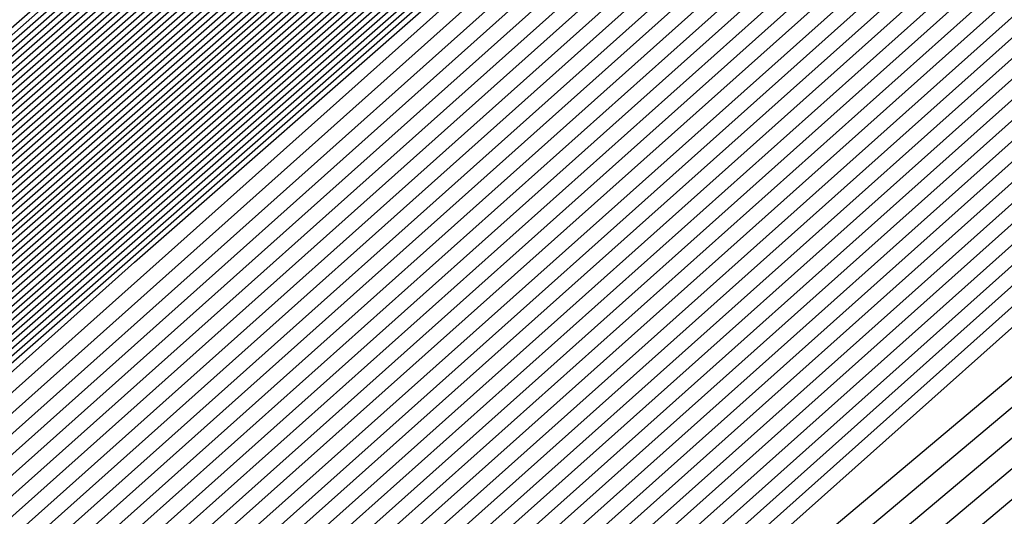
# Model space of a CAD drawing. Extents: x 3249832 to 3255657, y 13789405 to 13793316.
# Tile 980 of 1056: x 3253212.3226 to 3253212.4581, y 13791260.8594 to 13791260.9278. Entities that reach past the tile are written whole.
import ezdxf

# ---------------------------------------------------------------- set-up
doc = ezdxf.new("R2010")
doc.units = 0
doc.header["$LTSCALE"] = 100
doc.header["$MEASUREMENT"] = 0
for name, color, linetype in [('GRATIO_03231_CON', 1, 'CONTINUOUS'), ('GRATIO_0323_ICON', 1, 'CONTINUOUS'), ('TARGETS_EAST', 7, 'CONTINUOUS')]:
    doc.layers.add(name, color=color, linetype=linetype)

# ---------------------------------------------------------------- blocks, each defined once
blk = doc.blocks.new('Gratio_032316_contours')
at = {"layer": 'GRATIO_03231_CON', "color": 5, "linetype": 'Continuous', "flags": 128}
for points in [[(3253200.44879, 13791250.41166), (3253206.81069, 13791256.09404), (3253220.91924, 13791268.4666), (3253235.04803, 13791280.81634), (3253243.18618, 13791287.92368), (3253246.18492, 13791290.54255), (3253246.611, 13791290.92029), (3253246.78637, 13791291.09029), (3253248.05384, 13791292.23007), (3253251.51143, 13791295.3032), (3253257.71035, 13791300.78818), (3253265.01464, 13791307.22329), (3253271.24153, 13791312.66173), (3253274.96742, 13791315.8338), (3253277.80537, 13791318.17811), (3253282.12763, 13791321.81036), (3253289.48383, 13791328.11518), (3253298.13324, 13791335.55292)], [(3253200.5823, 13791250.52806), (3253206.92586, 13791256.19405), (3253220.99372, 13791268.53092), (3253235.08176, 13791280.84504), (3253243.19647, 13791287.93185), (3253246.18666, 13791290.54307), (3253246.61171, 13791290.9195), (3253246.77966, 13791291.08219), (3253247.99304, 13791292.17328), (3253251.303, 13791295.11519), (3253257.23724, 13791300.36597), (3253264.22964, 13791306.52631), (3253270.19065, 13791311.73254), (3253273.77263, 13791314.78231), (3253276.59564, 13791317.11859), (3253281.0217, 13791320.84562), (3253288.57991, 13791327.3283), (3253297.46775, 13791334.97385)], [(3253200.71581, 13791250.64445), (3253207.04102, 13791256.29406), (3253221.06819, 13791268.59524), (3253235.1155, 13791280.87374), (3253243.20676, 13791287.94002), (3253246.18839, 13791290.5436), (3253246.61242, 13791290.9187), (3253246.77296, 13791291.07408), (3253247.93224, 13791292.11649), (3253251.09457, 13791294.92718), (3253256.76412, 13791299.94376), (3253263.44465, 13791305.82933), (3253269.13978, 13791310.80334), (3253272.57784, 13791313.73083), (3253275.38591, 13791316.05906), (3253279.91577, 13791319.88089), (3253287.67598, 13791326.54142), (3253296.80226, 13791334.39477)], [(3253200.84932, 13791250.76085), (3253207.15618, 13791256.39406), (3253221.14266, 13791268.65956), (3253235.14923, 13791280.90243), (3253243.21706, 13791287.9482), (3253246.19012, 13791290.54412), (3253246.61314, 13791290.9179), (3253246.76625, 13791291.06598), (3253247.87144, 13791292.0597), (3253250.88614, 13791294.73917), (3253256.29101, 13791299.52155), (3253262.65965, 13791305.13235), (3253268.0889, 13791309.87415), (3253271.38305, 13791312.67934), (3253274.17618, 13791314.99954), (3253278.80984, 13791318.91616), (3253286.77206, 13791325.75454), (3253296.13677, 13791333.81569)], [(3253201.11633, 13791250.99365), (3253207.3865, 13791256.59408), (3253221.29161, 13791268.78821), (3253235.2167, 13791280.95983), (3253243.23764, 13791287.96455), (3253246.19359, 13791290.54517), (3253246.61456, 13791290.91631), (3253246.75284, 13791291.04977), (3253247.74984, 13791291.94612), (3253250.46928, 13791294.36315), (3253255.34478, 13791298.67713), (3253261.08965, 13791303.73839), (3253265.98715, 13791308.01576), (3253268.99347, 13791310.57637), (3253271.75672, 13791312.8805), (3253276.59798, 13791316.9867), (3253284.9642, 13791324.18078), (3253294.80578, 13791332.65754)], [(3253201.24984, 13791251.11004), (3253207.50166, 13791256.69409), (3253221.36608, 13791268.85253), (3253235.25044, 13791280.98852), (3253243.24793, 13791287.97272), (3253246.19533, 13791290.5457), (3253246.61528, 13791290.91552), (3253246.74613, 13791291.04167), (3253247.68904, 13791291.88933), (3253250.26085, 13791294.17514), (3253254.87166, 13791298.25492), (3253260.30466, 13791303.04141), (3253264.93627, 13791307.08657), (3253267.79868, 13791309.52489), (3253270.54699, 13791311.82097), (3253275.49205, 13791316.02196), (3253284.06028, 13791323.3939), (3253294.14029, 13791332.07846)], [(3253201.38335, 13791251.22644), (3253207.61682, 13791256.7941), (3253221.44056, 13791268.91685), (3253235.28417, 13791281.01722), (3253243.25822, 13791287.9809), (3253246.19706, 13791290.54622), (3253246.61599, 13791290.91472), (3253246.73943, 13791291.03356), (3253247.62824, 13791291.83254), (3253250.05242, 13791293.98713), (3253254.39855, 13791297.83271), (3253259.51966, 13791302.34443), (3253263.88539, 13791306.15737), (3253266.60389, 13791308.4734), (3253269.33726, 13791310.76145), (3253274.38613, 13791315.05723), (3253283.15635, 13791322.60702), (3253293.4748, 13791331.49938)], [(3253201.51686, 13791251.34284), (3253207.73198, 13791256.8941), (3253221.51503, 13791268.98117), (3253235.31791, 13791281.04592), (3253243.26852, 13791287.98907), (3253246.1988, 13791290.54675), (3253246.6167, 13791290.91393), (3253246.73272, 13791291.02546), (3253247.56744, 13791291.77576), (3253249.84399, 13791293.79912), (3253253.92543, 13791297.41049), (3253258.73466, 13791301.64744), (3253262.83452, 13791305.22818), (3253265.4091, 13791307.42192), (3253268.12753, 13791309.70193), (3253273.2802, 13791314.0925), (3253282.25242, 13791321.82014), (3253292.80931, 13791330.9203), (3253301.81088, 13791338.63068)], [(3253201.78387, 13791251.57563), (3253207.9623, 13791257.09412), (3253221.66398, 13791269.10982), (3253235.38538, 13791281.10331), (3253243.2891, 13791288.00542), (3253246.20227, 13791290.5478), (3253246.61813, 13791290.91233), (3253246.71931, 13791291.00925), (3253247.44584, 13791291.66218), (3253249.42713, 13791293.4231), (3253252.9792, 13791296.56607), (3253257.16467, 13791300.25348), (3253260.73276, 13791303.36979), (3253263.01952, 13791305.31895), (3253265.70807, 13791307.58288), (3253271.06834, 13791312.16303), (3253280.44457, 13791320.24638), (3253291.47832, 13791329.76215), (3253300.88547, 13791337.82513)], [(3253201.91738, 13791251.69203), (3253208.07746, 13791257.19413), (3253221.73845, 13791269.17414), (3253235.41911, 13791281.13201), (3253243.29939, 13791288.01359), (3253246.204, 13791290.54832), (3253246.61884, 13791290.91154), (3253246.71261, 13791291.00114), (3253247.38504, 13791291.60539), (3253249.2187, 13791293.23509), (3253252.50609, 13791296.14386), (3253256.37967, 13791299.5565), (3253259.68189, 13791302.44059), (3253261.82473, 13791304.26746), (3253264.49834, 13791306.52336), (3253269.96241, 13791311.1983), (3253279.54064, 13791319.4595), (3253290.81283, 13791329.18307), (3253300.42277, 13791337.42236)], [(3253202.05089, 13791251.80842), (3253208.19262, 13791257.29414), (3253221.81293, 13791269.23846), (3253235.45285, 13791281.16071), (3253243.30968, 13791288.02177), (3253246.20573, 13791290.54885), (3253246.61956, 13791290.91074), (3253246.7059, 13791290.99304), (3253247.32424, 13791291.5486), (3253249.01027, 13791293.04708), (3253252.03297, 13791295.72165), (3253255.59467, 13791298.85952), (3253258.63101, 13791301.5114), (3253260.62994, 13791303.21597), (3253263.28861, 13791305.46384), (3253268.85648, 13791310.23357), (3253278.63672, 13791318.67262), (3253290.14734, 13791328.60399), (3253299.96006, 13791337.01958)], [(3253222.18973, 13791268.9562), (3253208.47101, 13791257.20698), (3253202.18439, 13791251.92482), (3253202.18439, 13791251.92482), (3253208.30778, 13791257.39414), (3253221.8874, 13791269.30278)], [(3253222.33685, 13791269.08692), (3253208.70035, 13791257.40813), (3253202.45141, 13791252.15761), (3253202.45141, 13791252.15761), (3253208.5381, 13791257.59416), (3253222.03635, 13791269.43142)], [(3253222.41042, 13791269.15229), (3253208.81502, 13791257.50869), (3253202.58492, 13791252.27401), (3253202.58492, 13791252.27401), (3253208.65326, 13791257.69417), (3253222.11082, 13791269.49575)], [(3253222.48398, 13791269.21765), (3253208.92969, 13791257.60926), (3253202.71843, 13791252.39041), (3253202.71843, 13791252.39041), (3253208.76842, 13791257.79418), (3253222.18529, 13791269.56007)], [(3253222.55754, 13791269.28301), (3253209.04436, 13791257.70983), (3253202.85194, 13791252.50681), (3253202.85193, 13791252.50681), (3253208.88358, 13791257.89419), (3253222.25977, 13791269.62439)], [(3253222.70467, 13791269.41374), (3253209.2737, 13791257.91097), (3253203.11895, 13791252.7396), (3253203.11895, 13791252.7396), (3253209.1139, 13791258.0942), (3253222.40871, 13791269.75304)], [(3253222.77823, 13791269.4791), (3253209.38837, 13791258.01154), (3253203.25246, 13791252.856), (3253203.25246, 13791252.856), (3253209.22906, 13791258.19421), (3253222.48319, 13791269.81736)], [(3253222.8518, 13791269.54447), (3253209.50304, 13791258.11211), (3253203.38597, 13791252.97239), (3253203.38597, 13791252.97239), (3253209.34422, 13791258.29422), (3253222.55766, 13791269.88168)], [(3253222.92536, 13791269.60983), (3253209.61771, 13791258.21268), (3253203.51947, 13791253.08879), (3253203.51947, 13791253.08879), (3253209.45938, 13791258.39423), (3253222.63214, 13791269.946)], [(3253294.55593, 13791331.78482), (3253282.65133, 13791321.30274), (3253268.6032, 13791309.01445), (3253256.6338, 13791298.60027), (3253249.91373, 13791292.81609), (3253247.40711, 13791290.71997), (3253247.02638, 13791290.44557), (3253246.62867, 13791290.09727), (3253243.8498, 13791287.66252), (3253236.27025, 13791281.09954), (3253223.07249, 13791269.74056), (3253209.84706, 13791258.41382), (3253203.78649, 13791253.32159), (3253203.78649, 13791253.32159), (3253209.68971, 13791258.59423), (3253222.78114, 13791270.07458), (3253235.89161, 13791281.53353), (3253243.79641, 13791288.43297), (3253249.04881, 13791292.99861), (3253256.14655, 13791299.14707), (3253268.13516, 13791309.52901), (3253282.25127, 13791321.73092), (3253294.2793, 13791332.07331)], [(3253294.30341, 13791331.56698), (3253282.46184, 13791321.1404), (3253268.48808, 13791308.91717), (3253256.58203, 13791298.55815), (3253249.89752, 13791292.80461), (3253247.40414, 13791290.71961), (3253247.02543, 13791290.44664), (3253246.629, 13791290.09938), (3253243.85878, 13791287.67218), (3253236.30279, 13791281.1296), (3253223.14605, 13791269.80592), (3253209.96173, 13791258.51439), (3253203.92, 13791253.43798), (3253203.92, 13791253.43798), (3253209.80487, 13791258.69424), (3253222.85565, 13791270.13885), (3253235.92547, 13791281.56208), (3253243.80512, 13791288.43921), (3253249.03601, 13791292.98573), (3253256.09723, 13791299.1022), (3253268.02248, 13791309.42905), (3253282.06389, 13791321.56632), (3253294.02824, 13791331.85395)], [(3253294.05089, 13791331.34915), (3253282.27235, 13791320.97806), (3253268.37296, 13791308.8199), (3253256.53026, 13791298.51602), (3253249.8813, 13791292.79314), (3253247.40117, 13791290.71925), (3253247.02448, 13791290.44772), (3253246.62933, 13791290.10149), (3253243.86776, 13791287.68184), (3253236.33533, 13791281.15966), (3253223.21961, 13791269.87129), (3253210.0764, 13791258.61496), (3253204.05351, 13791253.55438), (3253204.05351, 13791253.55438), (3253209.92004, 13791258.79424), (3253222.93017, 13791270.20313), (3253235.95934, 13791281.59062), (3253243.81382, 13791288.44544), (3253249.02321, 13791292.97286), (3253256.04791, 13791299.05733), (3253267.90979, 13791309.32909), (3253281.87651, 13791321.40172), (3253293.77719, 13791331.63458)], [(3253293.79837, 13791331.13131), (3253282.08285, 13791320.81572), (3253268.25784, 13791308.72262), (3253256.47849, 13791298.4739), (3253249.86508, 13791292.78166), (3253247.39821, 13791290.71889), (3253247.02354, 13791290.4488), (3253246.62966, 13791290.1036), (3253243.87675, 13791287.6915), (3253236.36787, 13791281.18972), (3253223.29318, 13791269.93665), (3253210.19107, 13791258.71553), (3253204.18702, 13791253.67078), (3253204.18701, 13791253.67078), (3253210.0352, 13791258.89424), (3253223.00468, 13791270.26741), (3253235.9932, 13791281.61917), (3253243.82253, 13791288.45167), (3253249.01041, 13791292.95999), (3253255.9986, 13791299.01245), (3253267.79711, 13791309.22914), (3253281.68913, 13791321.23712), (3253293.52613, 13791331.41522)], [(3253281.70387, 13791320.49104), (3253268.02759, 13791308.52807), (3253256.37495, 13791298.38965), (3253249.83265, 13791292.75871), (3253247.39227, 13791290.71816), (3253247.02165, 13791290.45095), (3253246.63032, 13791290.10782), (3253243.89471, 13791287.71083), (3253236.43295, 13791281.24983), (3253223.4403, 13791270.06738), (3253210.42041, 13791258.91666), (3253204.45403, 13791253.90357), (3253204.45403, 13791253.90357), (3253210.2655, 13791259.09429), (3253223.15342, 13791270.39627), (3253236.05998, 13791281.67732), (3253243.49467, 13791288.16911), (3253246.23629, 13791290.55891), (3253246.63094, 13791290.89792), (3253246.97688, 13791291.19282), (3253249.38096, 13791293.27243), (3253255.90221, 13791298.92109), (3253267.57241, 13791309.02875), (3253281.31446, 13791320.90786)], [(3253281.51437, 13791320.3287), (3253267.91246, 13791308.4308), (3253256.32319, 13791298.34753), (3253249.81643, 13791292.74723), (3253247.38931, 13791290.7178), (3253247.0207, 13791290.45203), (3253246.63065, 13791290.10993), (3253243.90369, 13791287.72049), (3253236.4655, 13791281.27989), (3253223.51387, 13791270.13274), (3253210.53508, 13791259.01723), (3253204.58754, 13791254.01997), (3253204.58754, 13791254.01997), (3253210.38066, 13791259.1943), (3253223.22789, 13791270.4606), (3253236.0937, 13791281.70603), (3253243.50493, 13791288.17732), (3253246.23793, 13791290.55953), (3253246.63143, 13791290.89735), (3253246.97568, 13791291.19044), (3253249.36691, 13791293.25849), (3253255.85289, 13791298.87622), (3253267.45972, 13791308.92879), (3253281.12708, 13791320.74326)], [(3253281.32488, 13791320.16636), (3253267.79734, 13791308.33352), (3253256.27142, 13791298.30541), (3253249.80022, 13791292.73576), (3253247.38634, 13791290.71744), (3253247.01976, 13791290.4531), (3253246.63098, 13791290.11204), (3253243.91267, 13791287.73015), (3253236.49804, 13791281.30995), (3253223.58743, 13791270.1981), (3253210.64975, 13791259.1178), (3253204.72105, 13791254.13636), (3253204.72105, 13791254.13637), (3253210.49582, 13791259.2943), (3253223.30236, 13791270.52492), (3253236.12742, 13791281.73474), (3253243.51518, 13791288.18552), (3253246.23956, 13791290.56015), (3253246.63193, 13791290.89678), (3253246.97448, 13791291.18805), (3253249.35287, 13791293.24455), (3253255.80356, 13791298.83135), (3253267.34704, 13791308.82884), (3253280.9397, 13791320.57865)], [(3253281.13539, 13791320.00402), (3253267.68222, 13791308.23625), (3253256.21965, 13791298.26328), (3253249.784, 13791292.72428), (3253247.38337, 13791290.71708), (3253247.01881, 13791290.45418), (3253246.63131, 13791290.11416), (3253243.92165, 13791287.73981), (3253236.53058, 13791281.34001), (3253223.66099, 13791270.26347), (3253210.76442, 13791259.21837), (3253204.85455, 13791254.25276), (3253204.85455, 13791254.25276), (3253210.61098, 13791259.39431), (3253223.37683, 13791270.58925), (3253236.16114, 13791281.76345), (3253243.52543, 13791288.19373), (3253246.2412, 13791290.56077), (3253246.63242, 13791290.89621), (3253246.97329, 13791291.18567), (3253249.33882, 13791293.23061), (3253255.75424, 13791298.78648), (3253267.23435, 13791308.72888), (3253280.75231, 13791320.41405)], [(3253267.45197, 13791308.0417), (3253256.11611, 13791298.17904), (3253249.75157, 13791292.70133), (3253247.37744, 13791290.71635), (3253247.01692, 13791290.45633), (3253246.63197, 13791290.11838), (3253243.93961, 13791287.75913), (3253236.59567, 13791281.40012), (3253223.80812, 13791270.3942), (3253210.99376, 13791259.41951), (3253205.12157, 13791254.48556), (3253205.12157, 13791254.48556), (3253210.84129, 13791259.59433), (3253223.52577, 13791270.7179), (3253236.22858, 13791281.82086), (3253243.54593, 13791288.21014), (3253246.24446, 13791290.562), (3253246.6334, 13791290.89508), (3253246.97089, 13791291.1809), (3253249.31072, 13791293.20273), (3253255.65559, 13791298.69674), (3253267.00898, 13791308.52897)], [(3253267.33685, 13791307.94442), (3253256.06434, 13791298.13691), (3253249.73535, 13791292.68985), (3253247.37447, 13791290.71599), (3253247.01598, 13791290.45741), (3253246.6323, 13791290.12049), (3253243.9486, 13791287.76879), (3253236.62821, 13791281.43018), (3253223.88168, 13791270.45956), (3253211.10843, 13791259.52008), (3253205.25508, 13791254.60195), (3253205.25508, 13791254.60195), (3253210.95645, 13791259.69434), (3253223.60023, 13791270.78223), (3253236.2623, 13791281.84957), (3253243.55619, 13791288.21834), (3253246.2461, 13791290.56262), (3253246.63389, 13791290.89451), (3253246.96969, 13791291.17852), (3253249.29667, 13791293.18879), (3253255.60626, 13791298.65187), (3253266.8963, 13791308.42902)], [(3253267.22172, 13791307.84715), (3253256.01257, 13791298.09479), (3253249.71913, 13791292.67838), (3253247.37151, 13791290.71563), (3253247.01503, 13791290.45848), (3253246.63263, 13791290.1226), (3253243.95758, 13791287.77846), (3253236.66075, 13791281.46024), (3253223.95525, 13791270.52492), (3253211.2231, 13791259.62065), (3253205.38858, 13791254.71835), (3253205.38859, 13791254.71835), (3253211.07161, 13791259.79435), (3253223.6747, 13791270.84655), (3253236.29602, 13791281.87828), (3253243.56644, 13791288.22655), (3253246.24773, 13791290.56324), (3253246.63439, 13791290.89394), (3253246.9685, 13791291.17613), (3253249.28262, 13791293.17485), (3253255.55694, 13791298.607), (3253266.78361, 13791308.32906)], [(3253267.1066, 13791307.74987), (3253255.96081, 13791298.05266), (3253249.70292, 13791292.6669), (3253247.36854, 13791290.71526), (3253247.01409, 13791290.45956), (3253246.63296, 13791290.12471), (3253243.96656, 13791287.78812), (3253236.69329, 13791281.49029), (3253224.02881, 13791270.59029), (3253211.33777, 13791259.72122), (3253205.52209, 13791254.83475), (3253205.52209, 13791254.83475), (3253211.18677, 13791259.89435), (3253223.74917, 13791270.91088), (3253236.32974, 13791281.90699), (3253243.57669, 13791288.23475), (3253246.24937, 13791290.56386), (3253246.63488, 13791290.89337), (3253246.9673, 13791291.17375), (3253249.26858, 13791293.16091), (3253255.50762, 13791298.56213), (3253266.67093, 13791308.22911)], [(3253266.87636, 13791307.55532), (3253255.85727, 13791297.96842), (3253249.67048, 13791292.64395), (3253247.36261, 13791290.71454), (3253247.01219, 13791290.46171), (3253246.63362, 13791290.12893), (3253243.98452, 13791287.80744), (3253236.75838, 13791281.55041), (3253224.17594, 13791270.72101), (3253211.56711, 13791259.92236), (3253205.78911, 13791255.06754), (3253205.78911, 13791255.06754), (3253211.41709, 13791260.09437), (3253223.89811, 13791271.03953), (3253236.39717, 13791281.9644), (3253243.59719, 13791288.25117), (3253246.25263, 13791290.56509), (3253246.63586, 13791290.89224), (3253246.96491, 13791291.16898), (3253249.24048, 13791293.13303), (3253255.40897, 13791298.4724), (3253266.44556, 13791308.0292)], [(3253266.76123, 13791307.45805), (3253255.8055, 13791297.92629), (3253249.65427, 13791292.63247), (3253247.35964, 13791290.71418), (3253247.01125, 13791290.46279), (3253246.63395, 13791290.13104), (3253243.9935, 13791287.8171), (3253236.79092, 13791281.58047), (3253224.2495, 13791270.78638), (3253211.68179, 13791260.02293), (3253205.92262, 13791255.18394), (3253205.92262, 13791255.18394), (3253211.53225, 13791260.19438), (3253223.97258, 13791271.10386), (3253236.43089, 13791281.99311), (3253243.60744, 13791288.25937), (3253246.25427, 13791290.56571), (3253246.63635, 13791290.89167), (3253246.96371, 13791291.1666), (3253249.22643, 13791293.11909), (3253255.35964, 13791298.42753), (3253266.33287, 13791307.92924)], [(3253266.64611, 13791307.36077), (3253255.75373, 13791297.88417), (3253249.63805, 13791292.621), (3253247.35667, 13791290.71382), (3253247.0103, 13791290.46387), (3253246.63428, 13791290.13316), (3253244.00248, 13791287.82676), (3253236.82346, 13791281.61053), (3253224.32306, 13791270.85174), (3253211.79646, 13791260.1235), (3253206.05613, 13791255.30034), (3253206.05613, 13791255.30033), (3253211.64741, 13791260.29439), (3253224.04705, 13791271.16818), (3253236.46461, 13791282.02182), (3253243.6177, 13791288.26758), (3253246.2559, 13791290.56633), (3253246.63684, 13791290.8911), (3253246.96251, 13791291.16422), (3253249.21238, 13791293.10515), (3253255.31032, 13791298.38266), (3253266.22019, 13791307.82929)], [(3253266.53099, 13791307.2635), (3253255.70196, 13791297.84205), (3253249.62183, 13791292.60952), (3253247.35371, 13791290.71345), (3253247.00936, 13791290.46494), (3253246.63461, 13791290.13527), (3253244.01147, 13791287.83642), (3253236.856, 13791281.64058), (3253224.39663, 13791270.9171), (3253211.91113, 13791260.22407), (3253206.18963, 13791255.41673), (3253206.18963, 13791255.41673), (3253211.76257, 13791260.3944), (3253224.12152, 13791271.23251), (3253236.49833, 13791282.05053), (3253243.62795, 13791288.27578), (3253246.25754, 13791290.56695), (3253246.63734, 13791290.89054), (3253246.96131, 13791291.16183), (3253249.19833, 13791293.09121), (3253255.26099, 13791298.33779), (3253266.1075, 13791307.72933)], [(3253266.30074, 13791307.06895), (3253255.59843, 13791297.7578), (3253249.5894, 13791292.58657), (3253247.34778, 13791290.71273), (3253247.00747, 13791290.4671), (3253246.63526, 13791290.13949), (3253244.02943, 13791287.85574), (3253236.92109, 13791281.7007), (3253224.54375, 13791271.04783), (3253212.14047, 13791260.42521), (3253206.45665, 13791255.64953), (3253206.45665, 13791255.64953), (3253211.99289, 13791260.59441), (3253224.27046, 13791271.36115), (3253236.56577, 13791282.10794), (3253243.64845, 13791288.29219), (3253246.2608, 13791290.56818), (3253246.63832, 13791290.8894), (3253246.95892, 13791291.15707), (3253249.17024, 13791293.06333), (3253255.16235, 13791298.24805), (3253265.88213, 13791307.52942)], [(3253266.18562, 13791306.97167), (3253255.54666, 13791297.71567), (3253249.57318, 13791292.57509), (3253247.34481, 13791290.71237), (3253247.00652, 13791290.46817), (3253246.63559, 13791290.1416), (3253244.03841, 13791287.86541), (3253236.95363, 13791281.73076), (3253224.61732, 13791271.1132), (3253212.25514, 13791260.52577), (3253206.59016, 13791255.76592), (3253206.59016, 13791255.76592), (3253212.10805, 13791260.69442), (3253224.34492, 13791271.42548), (3253236.59949, 13791282.13665), (3253243.6587, 13791288.3004), (3253246.26244, 13791290.5688), (3253246.63881, 13791290.88883), (3253246.95772, 13791291.15468), (3253249.15619, 13791293.04939), (3253255.11302, 13791298.20318), (3253265.76944, 13791307.42947)], [(3253266.07049, 13791306.8744), (3253255.49489, 13791297.67355), (3253249.55697, 13791292.56362), (3253247.34184, 13791290.712), (3253247.00558, 13791290.46925), (3253246.63592, 13791290.14371), (3253244.04739, 13791287.87507), (3253236.98617, 13791281.76081), (3253224.69088, 13791271.17856), (3253212.36981, 13791260.62634), (3253206.72366, 13791255.88232), (3253206.72367, 13791255.88232), (3253212.22321, 13791260.79443), (3253224.41939, 13791271.4898), (3253236.63321, 13791282.16536), (3253243.66895, 13791288.30861), (3253246.26407, 13791290.56942), (3253246.6393, 13791290.88827), (3253246.95652, 13791291.1523), (3253249.14214, 13791293.03545), (3253255.0637, 13791298.15831), (3253265.65676, 13791307.32951)], [(3253265.95537, 13791306.77712), (3253255.44312, 13791297.63143), (3253249.54075, 13791292.55214), (3253247.33888, 13791290.71164), (3253247.00463, 13791290.47032), (3253246.63625, 13791290.14582), (3253244.05637, 13791287.88473), (3253237.01871, 13791281.79087), (3253224.76444, 13791271.24392), (3253212.48448, 13791260.72691), (3253206.85717, 13791255.99872), (3253206.85717, 13791255.99872), (3253212.33837, 13791260.89444), (3253224.49386, 13791271.55413), (3253236.66693, 13791282.19407), (3253243.67921, 13791288.31681), (3253246.26571, 13791290.57004), (3253246.6398, 13791290.8877), (3253246.95533, 13791291.14992), (3253249.12809, 13791293.02151), (3253255.01437, 13791298.11344), (3253265.54407, 13791307.22956)], [(3253265.72512, 13791306.58257), (3253255.33958, 13791297.54718), (3253249.50832, 13791292.52919), (3253247.33294, 13791290.71092), (3253247.00274, 13791290.47248), (3253246.63691, 13791290.15005), (3253244.07433, 13791287.90405), (3253237.0838, 13791281.85099), (3253224.91157, 13791271.37465), (3253212.71382, 13791260.92805), (3253207.12419, 13791256.23151), (3253207.12419, 13791256.23151), (3253212.56869, 13791261.09446), (3253224.6428, 13791271.68278), (3253236.73437, 13791282.25148), (3253243.69971, 13791288.33322), (3253246.26897, 13791290.57127), (3253246.64078, 13791290.88656), (3253246.95293, 13791291.14515), (3253249.1, 13791292.99362), (3253254.91572, 13791298.02371), (3253265.3187, 13791307.02965)], [(3253265.61, 13791306.4853), (3253255.28781, 13791297.50506), (3253249.4921, 13791292.51771), (3253247.32998, 13791290.71056), (3253247.0018, 13791290.47355), (3253246.63724, 13791290.15216), (3253244.08331, 13791287.91371), (3253237.11634, 13791281.88104), (3253224.98513, 13791271.44001), (3253212.82849, 13791261.02862), (3253207.2577, 13791256.34791), (3253207.2577, 13791256.34791), (3253212.68385, 13791261.19447), (3253224.71727, 13791271.7471), (3253236.76809, 13791282.28019), (3253243.70996, 13791288.34143), (3253246.27061, 13791290.57189), (3253246.64127, 13791290.88599), (3253246.95174, 13791291.14277), (3253249.08595, 13791292.97968), (3253254.8664, 13791297.97884), (3253265.20602, 13791306.92969)], [(3253265.49488, 13791306.38803), (3253255.23605, 13791297.46293), (3253249.47588, 13791292.50624), (3253247.32701, 13791290.71019), (3253247.00085, 13791290.47463), (3253246.63757, 13791290.15427), (3253244.0923, 13791287.92337), (3253237.14888, 13791281.9111), (3253225.0587, 13791271.50538), (3253212.94316, 13791261.12919), (3253207.39121, 13791256.46431), (3253207.39121, 13791256.46431), (3253212.79901, 13791261.29448), (3253224.79174, 13791271.81143), (3253236.80181, 13791282.3089), (3253243.72021, 13791288.34963), (3253246.27224, 13791290.57251), (3253246.64176, 13791290.88543), (3253246.95054, 13791291.14038), (3253249.0719, 13791292.96574), (3253254.81708, 13791297.93397), (3253265.09333, 13791306.82974)], [(3253265.37976, 13791306.29075), (3253255.18428, 13791297.42081), (3253249.45967, 13791292.49476), (3253247.32404, 13791290.70983), (3253246.9999, 13791290.47571), (3253246.6379, 13791290.15638), (3253244.10128, 13791287.93303), (3253237.18142, 13791281.94116), (3253225.13226, 13791271.57074), (3253213.05783, 13791261.22976), (3253207.52471, 13791256.5807), (3253207.52471, 13791256.5807), (3253212.91417, 13791261.39448), (3253224.86621, 13791271.87575), (3253236.83553, 13791282.33761), (3253243.73047, 13791288.35784), (3253246.27388, 13791290.57313), (3253246.64226, 13791290.88486), (3253246.94934, 13791291.138), (3253249.05785, 13791292.9518), (3253254.76775, 13791297.8891), (3253264.98065, 13791306.72978)], [(3253265.14951, 13791306.0962), (3253255.08074, 13791297.33656), (3253249.42723, 13791292.47181), (3253247.31811, 13791290.70911), (3253246.99801, 13791290.47786), (3253246.63856, 13791290.1606), (3253244.11924, 13791287.95236), (3253237.24651, 13791282.00127), (3253225.27938, 13791271.70147), (3253213.28717, 13791261.4309), (3253207.79173, 13791256.8135), (3253207.79173, 13791256.8135), (3253213.14449, 13791261.5945), (3253225.01515, 13791272.0044), (3253236.90297, 13791282.39502), (3253243.75097, 13791288.37425), (3253246.27714, 13791290.57436), (3253246.64324, 13791290.88372), (3253246.94695, 13791291.13323), (3253249.02975, 13791292.92392), (3253254.6691, 13791297.79936), (3253264.75528, 13791306.52987)], [(3253265.03439, 13791305.99892), (3253255.02897, 13791297.29444), (3253249.41102, 13791292.46033), (3253247.31514, 13791290.70874), (3253246.99707, 13791290.47894), (3253246.63889, 13791290.16271), (3253244.12822, 13791287.96202), (3253237.27905, 13791282.03133), (3253225.35295, 13791271.76683), (3253213.40184, 13791261.53147), (3253207.92524, 13791256.92989), (3253207.92524, 13791256.92989), (3253213.25965, 13791261.69451), (3253225.08961, 13791272.06873), (3253236.93669, 13791282.42373), (3253243.76122, 13791288.38246), (3253246.27878, 13791290.57498), (3253246.64373, 13791290.88316), (3253246.94575, 13791291.13085), (3253249.01571, 13791292.90998), (3253254.61978, 13791297.75449), (3253264.64259, 13791306.42992)], [(3253264.91926, 13791305.90165), (3253254.9772, 13791297.25231), (3253249.3948, 13791292.44886), (3253247.31218, 13791290.70838), (3253246.99612, 13791290.48001), (3253246.63922, 13791290.16482), (3253244.1372, 13791287.97168), (3253237.31159, 13791282.06139), (3253225.42651, 13791271.83219), (3253213.51651, 13791261.63204), (3253208.05874, 13791257.04629), (3253208.05875, 13791257.04629), (3253213.37481, 13791261.79452), (3253225.16408, 13791272.13306), (3253236.97041, 13791282.45244), (3253243.77147, 13791288.39066), (3253246.28041, 13791290.5756), (3253246.64422, 13791290.88259), (3253246.94455, 13791291.12847), (3253249.00166, 13791292.89604), (3253254.57046, 13791297.70962), (3253264.52991, 13791306.32996)], [(3253264.80414, 13791305.80438), (3253254.92543, 13791297.21019), (3253249.37858, 13791292.43738), (3253247.30921, 13791290.70802), (3253246.99518, 13791290.48109), (3253246.63955, 13791290.16693), (3253244.14618, 13791287.98134), (3253237.34413, 13791282.09145), (3253225.50007, 13791271.89756), (3253213.63118, 13791261.73261), (3253208.19225, 13791257.16269), (3253208.19225, 13791257.16269), (3253213.48997, 13791261.89453), (3253225.23855, 13791272.19738), (3253237.00413, 13791282.48115), (3253243.78172, 13791288.39887), (3253246.28205, 13791290.57622), (3253246.64472, 13791290.88202), (3253246.94335, 13791291.12608), (3253248.98761, 13791292.8821), (3253254.52113, 13791297.66475), (3253264.41722, 13791306.23001)], [(3253264.57389, 13791305.60983), (3253254.8219, 13791297.12594), (3253249.34615, 13791292.41443), (3253247.30328, 13791290.7073), (3253246.99329, 13791290.48324), (3253246.64021, 13791290.17116), (3253244.16415, 13791288.00066), (3253237.40922, 13791282.15156), (3253225.6472, 13791272.02829), (3253213.86052, 13791261.93375), (3253208.45927, 13791257.39548), (3253208.45927, 13791257.39548), (3253213.72028, 13791262.09454), (3253225.38749, 13791272.32603), (3253237.07157, 13791282.53856), (3253243.80223, 13791288.41528), (3253246.28532, 13791290.57745), (3253246.6457, 13791290.88089), (3253246.94096, 13791291.12132), (3253248.95951, 13791292.85422), (3253254.42248, 13791297.57502), (3253264.19185, 13791306.0301)], [(3253264.45877, 13791305.51255), (3253254.77013, 13791297.08382), (3253249.32993, 13791292.40295), (3253247.30031, 13791290.70693), (3253246.99234, 13791290.48432), (3253246.64054, 13791290.17327), (3253244.17313, 13791288.01032), (3253237.44176, 13791282.18162), (3253225.72077, 13791272.09365), (3253213.97519, 13791262.03431), (3253208.59278, 13791257.51188), (3253208.59278, 13791257.51188), (3253213.83545, 13791262.19455), (3253225.46196, 13791272.39036), (3253237.10529, 13791282.56727), (3253243.81248, 13791288.42348), (3253246.28695, 13791290.57807), (3253246.64619, 13791290.88032), (3253246.93976, 13791291.11893), (3253248.94547, 13791292.84028), (3253254.37316, 13791297.53015), (3253264.07917, 13791305.93015)], [(3253264.34365, 13791305.41528), (3253254.71836, 13791297.0417), (3253249.31372, 13791292.39148), (3253247.29734, 13791290.70657), (3253246.9914, 13791290.48539), (3253246.64087, 13791290.17538), (3253244.18211, 13791288.01998), (3253237.4743, 13791282.21168), (3253225.79433, 13791272.15901), (3253214.08986, 13791262.13489), (3253208.72629, 13791257.62828), (3253208.72628, 13791257.62828), (3253213.9506, 13791262.29456), (3253225.53643, 13791272.45468), (3253237.13901, 13791282.59598), (3253243.82273, 13791288.43169), (3253246.28858, 13791290.57869), (3253246.64668, 13791290.87975), (3253246.93857, 13791291.11655), (3253248.93142, 13791292.82634), (3253254.32383, 13791297.48528), (3253263.96648, 13791305.83019)], [(3253264.22852, 13791305.318), (3253254.66659, 13791296.99957), (3253249.2975, 13791292.38), (3253247.29438, 13791290.70621), (3253246.99045, 13791290.48647), (3253246.6412, 13791290.17749), (3253244.19109, 13791288.02965), (3253237.50684, 13791282.24174), (3253225.86789, 13791272.22438), (3253214.20454, 13791262.23545), (3253208.85979, 13791257.74467), (3253208.85979, 13791257.74467), (3253214.06576, 13791262.39457), (3253225.6109, 13791272.51901), (3253237.17273, 13791282.62469), (3253243.83298, 13791288.4399), (3253246.29022, 13791290.57931), (3253246.64717, 13791290.87918), (3253246.93737, 13791291.11417), (3253248.91737, 13791292.8124), (3253254.27451, 13791297.44041), (3253263.8538, 13791305.73024)], [(3253263.99828, 13791305.12345), (3253254.56305, 13791296.91532), (3253249.26507, 13791292.35705), (3253247.28844, 13791290.70548), (3253246.98856, 13791290.48862), (3253246.64186, 13791290.18171), (3253244.20905, 13791288.04897), (3253237.57193, 13791282.30185), (3253226.01502, 13791272.3551), (3253214.43388, 13791262.43659), (3253209.12681, 13791257.97747), (3253209.12681, 13791257.97747), (3253214.29608, 13791262.59459), (3253225.75984, 13791272.64766), (3253237.24016, 13791282.6821), (3253243.85349, 13791288.45631), (3253246.29349, 13791290.58054), (3253246.64816, 13791290.87805), (3253246.93497, 13791291.1094), (3253248.88927, 13791292.78452), (3253254.17586, 13791297.35067), (3253263.62842, 13791305.53033)], [(3253263.88315, 13791305.02618), (3253254.51129, 13791296.8732), (3253249.24885, 13791292.34558), (3253247.28548, 13791290.70512), (3253246.98761, 13791290.4897), (3253246.64219, 13791290.18382), (3253244.21803, 13791288.05863), (3253237.60447, 13791282.33191), (3253226.08858, 13791272.42047), (3253214.54855, 13791262.53716), (3253209.26032, 13791258.09386), (3253209.26032, 13791258.09386), (3253214.41124, 13791262.69459), (3253225.8343, 13791272.71198), (3253237.27388, 13791282.71081), (3253243.86374, 13791288.46451), (3253246.29512, 13791290.58116), (3253246.64865, 13791290.87748), (3253246.93378, 13791291.10702), (3253248.87522, 13791292.77058), (3253254.12654, 13791297.3058), (3253263.51574, 13791305.43037)], [(3253263.76803, 13791304.9289), (3253254.45952, 13791296.83108), (3253249.23263, 13791292.3341), (3253247.28251, 13791290.70476), (3253246.98667, 13791290.49078), (3253246.64252, 13791290.18593), (3253244.22702, 13791288.06829), (3253237.63701, 13791282.36197), (3253226.16214, 13791272.48583), (3253214.66322, 13791262.63773), (3253209.39382, 13791258.21026), (3253209.39382, 13791258.21026), (3253214.5264, 13791262.7946), (3253225.90877, 13791272.77631), (3253237.3076, 13791282.73952), (3253243.87399, 13791288.47272), (3253246.29675, 13791290.58178), (3253246.64914, 13791290.87691), (3253246.93258, 13791291.10463), (3253248.86118, 13791292.75664), (3253254.07721, 13791297.26093), (3253263.40305, 13791305.33042)], [(3253263.65291, 13791304.83163), (3253254.40775, 13791296.78895), (3253249.21642, 13791292.32262), (3253247.27954, 13791290.7044), (3253246.98572, 13791290.49185), (3253246.64285, 13791290.18805), (3253244.236, 13791288.07795), (3253237.66955, 13791282.39203), (3253226.23571, 13791272.55119), (3253214.77789, 13791262.7383), (3253209.52733, 13791258.32666), (3253209.52733, 13791258.32666), (3253214.64156, 13791262.89461), (3253225.98324, 13791272.84063), (3253237.34132, 13791282.76823), (3253243.88424, 13791288.48092), (3253246.29839, 13791290.5824), (3253246.64963, 13791290.87634), (3253246.93138, 13791291.10225), (3253248.84713, 13791292.7427), (3253254.02789, 13791297.21606), (3253263.29037, 13791305.23046)], [(3253226.38283, 13791272.68192), (3253215.00723, 13791262.93944), (3253209.79435, 13791258.55945), (3253209.79435, 13791258.55945), (3253214.87188, 13791263.09463), (3253226.13218, 13791272.96928)], [(3253226.4564, 13791272.74729), (3253215.1219, 13791263.04001), (3253209.92785, 13791258.67585), (3253209.92786, 13791258.67585), (3253214.98704, 13791263.19464), (3253226.20665, 13791273.03361)], [(3253226.52996, 13791272.81265), (3253215.23657, 13791263.14058), (3253210.06136, 13791258.79225), (3253210.06136, 13791258.79225), (3253215.1022, 13791263.29465), (3253226.28112, 13791273.09794)], [(3253226.60352, 13791272.87801), (3253215.35124, 13791263.24115), (3253210.19487, 13791258.90864), (3253210.19487, 13791258.90864), (3253215.21736, 13791263.39465), (3253226.35559, 13791273.16226)], [(3253226.75065, 13791273.00874), (3253215.58058, 13791263.44229), (3253210.46189, 13791259.14144), (3253210.46189, 13791259.14144), (3253215.44768, 13791263.59467), (3253226.50453, 13791273.29091)], [(3253226.82421, 13791273.0741), (3253215.69525, 13791263.54285), (3253210.5954, 13791259.25783), (3253210.5954, 13791259.25783), (3253215.56284, 13791263.69468), (3253226.57899, 13791273.35524)], [(3253226.89778, 13791273.13947), (3253215.80992, 13791263.64343), (3253210.7289, 13791259.37423), (3253210.7289, 13791259.37423), (3253215.678, 13791263.79469), (3253226.65346, 13791273.41956)], [(3253226.97134, 13791273.20483), (3253215.92459, 13791263.74399), (3253210.86241, 13791259.49063), (3253210.86241, 13791259.49063), (3253215.79316, 13791263.8947)], [(3253216.15393, 13791263.94513), (3253211.12943, 13791259.72342), (3253211.12943, 13791259.72342), (3253216.02348, 13791264.09471)], [(3253216.2686, 13791264.0457), (3253211.26293, 13791259.83982), (3253211.26294, 13791259.83982), (3253216.13864, 13791264.19472)], [(3253216.38328, 13791264.14627), (3253211.39644, 13791259.95622), (3253211.39644, 13791259.95622), (3253216.2538, 13791264.29473)], [(3253216.49795, 13791264.24684), (3253211.52995, 13791260.07261), (3253211.52995, 13791260.07261), (3253216.36896, 13791264.39474)], [(3253216.72729, 13791264.44798), (3253211.79697, 13791260.30541), (3253211.79697, 13791260.30541), (3253216.59928, 13791264.59476)], [(3253216.84196, 13791264.54855), (3253211.93048, 13791260.4218), (3253211.93047, 13791260.4218), (3253216.71444, 13791264.69477)], [(3253216.95663, 13791264.64912), (3253212.06398, 13791260.5382), (3253212.06398, 13791260.5382), (3253216.82959, 13791264.79477)], [(3253217.0713, 13791264.74969), (3253212.19749, 13791260.6546), (3253212.19749, 13791260.6546), (3253216.94475, 13791264.89478)]]:
    blk.add_lwpolyline(points, dxfattribs=at)
at = {"layer": 'GRATIO_0323_ICON', "color": 7, "linetype": 'Continuous', "flags": 128}
for points in [[(3253200.98282, 13791250.87725), (3253207.27134, 13791256.49407), (3253221.21714, 13791268.72389), (3253235.18297, 13791280.93113), (3253243.22735, 13791287.95637), (3253246.19186, 13791290.54465), (3253246.61385, 13791290.91711), (3253246.75955, 13791291.05787), (3253247.81064, 13791292.00291), (3253250.67771, 13791294.55116), (3253255.81789, 13791299.09934), (3253261.87465, 13791304.43537), (3253267.03802, 13791308.94496), (3253270.18826, 13791311.62786), (3253272.96645, 13791313.94002), (3253277.70391, 13791317.95143), (3253285.86813, 13791324.96766), (3253295.47128, 13791333.23661)], [(3253201.65036, 13791251.45923), (3253207.84714, 13791256.99411), (3253221.5895, 13791269.04549), (3253235.35164, 13791281.07462), (3253243.27881, 13791287.99724), (3253246.20053, 13791290.54727), (3253246.61742, 13791290.91313), (3253246.72602, 13791291.01735), (3253247.50664, 13791291.71897), (3253249.63556, 13791293.61111), (3253253.45232, 13791296.98828), (3253257.94966, 13791300.95046), (3253261.78364, 13791304.29898), (3253264.21431, 13791306.37043), (3253266.9178, 13791308.64241), (3253272.17427, 13791313.12777), (3253281.3485, 13791321.03326), (3253292.14381, 13791330.34122), (3253301.34818, 13791338.22791)], [(3253222.26329, 13791269.02156), (3253208.58568, 13791257.30755), (3253202.3179, 13791252.04122), (3253202.3179, 13791252.04122), (3253208.42294, 13791257.49415), (3253221.96187, 13791269.36711)], [(3253222.63111, 13791269.34838), (3253209.15903, 13791257.8104), (3253202.98544, 13791252.6232), (3253202.98544, 13791252.6232), (3253208.99874, 13791257.99419), (3253222.33424, 13791269.68871)], [(3253294.80845, 13791332.00265), (3253282.84083, 13791321.46507), (3253268.71833, 13791309.11172), (3253256.68557, 13791298.6424), (3253249.92995, 13791292.82756), (3253247.41007, 13791290.72034), (3253247.02732, 13791290.44449), (3253246.62834, 13791290.09516), (3253243.84082, 13791287.65286), (3253236.2377, 13791281.06949), (3253222.99892, 13791269.67519), (3253209.73238, 13791258.31325), (3253203.65298, 13791253.20519), (3253203.65298, 13791253.20519), (3253209.57454, 13791258.49423), (3253222.70663, 13791270.0103), (3253235.85774, 13791281.50498), (3253243.7877, 13791288.42674), (3253249.0616, 13791293.01148), (3253256.19586, 13791299.19195), (3253268.24784, 13791309.62896), (3253282.43865, 13791321.89552), (3253294.53035, 13791332.29267)], [(3253281.89336, 13791320.65338), (3253268.14271, 13791308.62535), (3253256.42672, 13791298.43178), (3253249.84887, 13791292.77018), (3253247.39524, 13791290.71852), (3253247.02259, 13791290.44987), (3253246.62999, 13791290.10571), (3253243.88573, 13791287.70117), (3253236.40041, 13791281.21978), (3253223.36674, 13791270.00201), (3253210.30574, 13791258.8161), (3253204.32052, 13791253.78717), (3253204.32052, 13791253.78717), (3253210.15034, 13791258.99428), (3253223.07895, 13791270.33195), (3253236.02626, 13791281.64861), (3253243.48442, 13791288.1609), (3253246.23466, 13791290.5583), (3253246.63045, 13791290.89848), (3253246.97808, 13791291.1952), (3253249.39501, 13791293.28637), (3253255.95153, 13791298.96595), (3253267.68509, 13791309.1287), (3253281.50184, 13791321.07246)], [(3253280.94589, 13791319.84168), (3253267.5671, 13791308.13897), (3253256.16788, 13791298.22116), (3253249.76778, 13791292.7128), (3253247.38041, 13791290.71671), (3253247.01787, 13791290.45526), (3253246.63164, 13791290.11627), (3253243.93063, 13791287.74947), (3253236.56312, 13791281.37006), (3253223.73456, 13791270.32883), (3253210.87909, 13791259.31894), (3253204.98806, 13791254.36916), (3253204.98806, 13791254.36916), (3253210.72614, 13791259.49432), (3253223.4513, 13791270.65358), (3253236.19486, 13791281.79216), (3253243.53568, 13791288.20193), (3253246.24283, 13791290.56139), (3253246.63291, 13791290.89565), (3253246.97209, 13791291.18328), (3253249.32477, 13791293.21667), (3253255.70491, 13791298.74161), (3253267.12167, 13791308.62893), (3253280.56493, 13791320.24945)], [(3253266.99148, 13791307.6526), (3253255.90904, 13791298.01054), (3253249.6867, 13791292.65542), (3253247.36557, 13791290.7149), (3253247.01314, 13791290.46064), (3253246.63329, 13791290.12682), (3253243.97554, 13791287.79778), (3253236.72583, 13791281.52035), (3253224.10237, 13791270.65565), (3253211.45244, 13791259.82179), (3253205.6556, 13791254.95114), (3253205.6556, 13791254.95114), (3253211.30193, 13791259.99436), (3253223.82364, 13791270.9752), (3253236.36345, 13791281.93569), (3253243.58694, 13791288.24296), (3253246.251, 13791290.56448), (3253246.63537, 13791290.89281), (3253246.9661, 13791291.17137), (3253249.25453, 13791293.14697), (3253255.45829, 13791298.51727), (3253266.55824, 13791308.12915)], [(3253266.41586, 13791307.16622), (3253255.65019, 13791297.79992), (3253249.60562, 13791292.59805), (3253247.35074, 13791290.71309), (3253247.00841, 13791290.46602), (3253246.63494, 13791290.13738), (3253244.02045, 13791287.84608), (3253236.88854, 13791281.67064), (3253224.47019, 13791270.98247), (3253212.0258, 13791260.32464), (3253206.32314, 13791255.53313), (3253206.32314, 13791255.53313), (3253211.87773, 13791260.49441), (3253224.19599, 13791271.29683), (3253236.53205, 13791282.07923), (3253243.6382, 13791288.28399), (3253246.25917, 13791290.56757), (3253246.63783, 13791290.88997), (3253246.96012, 13791291.15945), (3253249.18429, 13791293.07727), (3253255.21167, 13791298.29292), (3253265.99481, 13791307.62938)], [(3253265.84025, 13791306.67985), (3253255.39135, 13791297.5893), (3253249.52453, 13791292.54067), (3253247.33591, 13791290.71128), (3253247.00369, 13791290.4714), (3253246.63658, 13791290.14793), (3253244.06535, 13791287.89439), (3253237.05125, 13791281.82093), (3253224.83801, 13791271.30929), (3253212.59915, 13791260.82748), (3253206.99068, 13791256.11511), (3253206.99068, 13791256.11512), (3253212.45353, 13791260.99445), (3253224.56833, 13791271.61845), (3253236.70065, 13791282.22277), (3253243.68946, 13791288.32502), (3253246.26734, 13791290.57065), (3253246.64029, 13791290.88713), (3253246.95413, 13791291.14753), (3253249.11404, 13791293.00756), (3253254.96505, 13791298.06857), (3253265.43139, 13791307.1296)], [(3253265.26463, 13791306.19348), (3253255.13251, 13791297.37869), (3253249.44345, 13791292.48329), (3253247.32108, 13791290.70947), (3253246.99896, 13791290.47678), (3253246.63823, 13791290.15849), (3253244.11026, 13791287.9427), (3253237.21396, 13791281.97122), (3253225.20582, 13791271.6361), (3253213.1725, 13791261.33033), (3253207.65822, 13791256.6971), (3253207.65822, 13791256.6971), (3253213.02933, 13791261.49449), (3253224.94068, 13791271.94008), (3253236.86925, 13791282.36631), (3253243.74072, 13791288.36604), (3253246.27551, 13791290.57374), (3253246.64275, 13791290.88429), (3253246.94814, 13791291.13562), (3253249.0438, 13791292.93786), (3253254.71843, 13791297.84423), (3253264.86796, 13791306.62983)], [(3253264.68902, 13791305.7071), (3253254.87367, 13791297.16807), (3253249.36237, 13791292.42591), (3253247.30624, 13791290.70766), (3253246.99423, 13791290.48216), (3253246.63988, 13791290.16905), (3253244.15517, 13791287.991), (3253237.37667, 13791282.12151), (3253225.57364, 13791271.96292), (3253213.74585, 13791261.83318), (3253208.32576, 13791257.27908), (3253208.32576, 13791257.27908), (3253213.60512, 13791261.99453), (3253225.31302, 13791272.26171), (3253237.03785, 13791282.50985), (3253243.79198, 13791288.40707), (3253246.28368, 13791290.57683), (3253246.64521, 13791290.88145), (3253246.94216, 13791291.1237), (3253248.97356, 13791292.86816), (3253254.47181, 13791297.61988), (3253264.30454, 13791306.13006)], [(3253264.1134, 13791305.22073), (3253254.61482, 13791296.95745), (3253249.28128, 13791292.36853), (3253247.29141, 13791290.70585), (3253246.98951, 13791290.48755), (3253246.64153, 13791290.1796), (3253244.20007, 13791288.03931), (3253237.53939, 13791282.27179), (3253225.94146, 13791272.28974), (3253214.31921, 13791262.33602), (3253208.9933, 13791257.86107), (3253208.9933, 13791257.86107), (3253214.18092, 13791262.49458), (3253225.68537, 13791272.58333), (3253237.20645, 13791282.65339), (3253243.84324, 13791288.4481), (3253246.29185, 13791290.57992), (3253246.64767, 13791290.87861), (3253246.93617, 13791291.11178), (3253248.90332, 13791292.79846), (3253254.22519, 13791297.39554), (3253263.74111, 13791305.63028)], [(3253226.30927, 13791272.61656), (3253214.89256, 13791262.83887), (3253209.66084, 13791258.44306), (3253209.66084, 13791258.44305), (3253214.75672, 13791262.99462), (3253226.05771, 13791272.90496)], [(3253226.67709, 13791272.94338), (3253215.46591, 13791263.34172), (3253210.32838, 13791259.02504), (3253210.32838, 13791259.02504), (3253215.33252, 13791263.49466), (3253226.43006, 13791273.22659)], [(3253216.03926, 13791263.84456), (3253210.99592, 13791259.60703), (3253210.99592, 13791259.60703), (3253215.90832, 13791263.99471)], [(3253216.61262, 13791264.34741), (3253211.66346, 13791260.18901), (3253211.66346, 13791260.18901), (3253216.48412, 13791264.49475)], [(3253217.18597, 13791264.85026), (3253212.331, 13791260.77099), (3253212.331, 13791260.77099), (3253217.05991, 13791264.99479)]]:
    blk.add_lwpolyline(points, dxfattribs=at)

msp = doc.modelspace()

# ---------------------------------------------------------------- block references
at = {"layer": 'TARGETS_EAST'}
msp.add_blockref('Gratio_032316_contours', (0, 0), dxfattribs=at)

doc.saveas('drawing.dxf')
